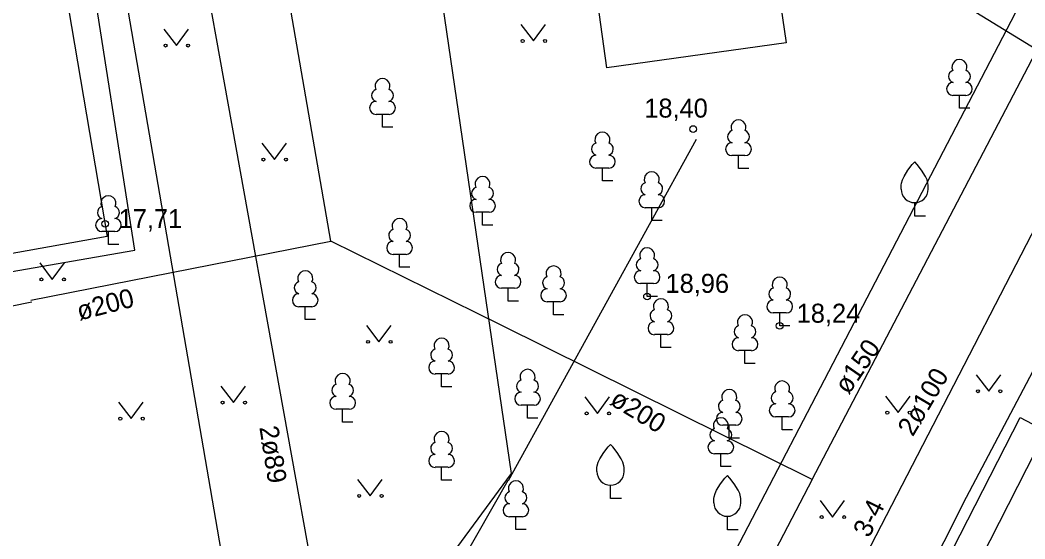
# Model space of a CAD drawing. Extents: x 713540 to 713867, y 6589774 to 6590061.
# Drawn here: x 713700.77 to 713737.83, y 6589997.46 to 6590016.58 of the extents above; entities that cross this region are included whole.
import ezdxf

# ---------------------------------------------------------------- set-up
doc = ezdxf.new("R2010")
doc.units = 0
for name, color, linetype in [('AED', 7, 'Continuous'), ('HALJASTUS', 7, 'Continuous'), ('HOONE', 7, 'Continuous'), ('HOONEDET', 7, 'Continuous'), ('KORGUS', 7, 'Continuous'), ('MPKAABEL', 7, 'Continuous'), ('PUU', 7, 'Continuous'), ('TEE', 7, 'Continuous'), ('TORU NR', 7, 'Continuous'), ('TTRASS', 7, 'Continuous'), ('Слой 1', 7, 'Continuous')]:
    doc.layers.add(name, color=color, linetype=linetype)

msp = doc.modelspace()

# ---------------------------------------------------------------- linework, layer by layer
at = {"layer": 'AED'}
for points in [[(713718.79, 6589999.61), (713725.72, 6590012.19)], [(713713.6, 6589990.54), (713718.78, 6589999.62)]]:
    msp.add_lwpolyline(points, dxfattribs=at)
at = {"layer": 'HALJASTUS'}
for p, q in [((713706.077, 6590016.247), (713706.54, 6590015.64)), ((713706.54, 6590015.64), (713706.986, 6590016.247)), ((713719.247, 6590016.417), (713719.71, 6590015.81)), ((713719.71, 6590015.81), (713720.156, 6590016.417)), ((713709.687, 6590012.047), (713710.15, 6590011.44)), ((713710.15, 6590011.44), (713710.596, 6590012.047)), ((713701.497, 6590007.627), (713701.96, 6590007.02)), ((713701.96, 6590007.02), (713702.406, 6590007.627)), ((713713.547, 6590005.327), (713714.01, 6590004.72)), ((713714.01, 6590004.72), (713714.456, 6590005.327)), ((713736.037, 6590003.507), (713736.5, 6590002.9)), ((713736.5, 6590002.9), (713736.946, 6590003.507)), ((713708.177, 6590003.087), (713708.64, 6590002.48)), ((713708.64, 6590002.48), (713709.086, 6590003.087)), ((713721.607, 6590002.687), (713722.07, 6590002.08)), ((713722.07, 6590002.08), (713722.516, 6590002.687)), ((713732.697, 6590002.717), (713733.16, 6590002.11)), ((713733.16, 6590002.11), (713733.606, 6590002.717)), ((713704.407, 6590002.497), (713704.87, 6590001.89)), ((713704.87, 6590001.89), (713705.316, 6590002.497)), ((713713.217, 6589999.647), (713713.68, 6589999.04)), ((713713.68, 6589999.04), (713714.126, 6589999.647)), ((713730.277, 6589998.867), (713730.74, 6589998.26)), ((713730.74, 6589998.26), (713731.186, 6589998.867))]:
    msp.add_line(p, q, dxfattribs=at)
for centre in [(713719.309, 6590015.81), (713720.138, 6590015.81), (713706.139, 6590015.64), (713706.968, 6590015.64), (713709.749, 6590011.44), (713710.578, 6590011.44), (713701.559, 6590007.02), (713702.388, 6590007.02), (713713.609, 6590004.72), (713714.438, 6590004.72), (713736.099, 6590002.9), (713736.928, 6590002.9), (713708.239, 6590002.48), (713709.068, 6590002.48), (713732.759, 6590002.11), (713733.588, 6590002.11), (713704.469, 6590001.89), (713705.298, 6590001.89), (713721.669, 6590002.08), (713722.498, 6590002.08), (713713.279, 6589999.04), (713714.108, 6589999.04), (713730.339, 6589998.26), (713731.168, 6589998.26)]:
    msp.add_circle(centre, 0.055, dxfattribs=at)
at = {"layer": 'HOONE'}
for points in [[(713729.99, 6589999.65), (713748.41, 6590034.82)], [(713720.1, 6590031.52), (713727.7, 6590032.58), (713727.97, 6590030.62), (713726.86, 6590030.46), (713729.03, 6590015.74), (713722.42, 6590014.82), (713720.1, 6590031.52)], [(713703.989, 6590008.604), (713688.188, 6590005.782), (713684.27, 6590028.353), (713700.164, 6590031.112), (713703.989, 6590008.604)], [(713712.23, 6590008.43), (713710.17, 6590020.36)], [(713701.173, 6590006.258), (713712.23, 6590008.43)], [(713718.52, 6590005.34), (713712.23, 6590008.43)], [(713688.31, 6590003.572), (713701.203, 6590006.196)], [(713729.99, 6589999.65), (713718.52, 6590005.34)], [(713748.594, 6589995.354), (713738.24, 6590000.71), (713731.11, 6589986.72), (713741.204, 6589981.346), (713744.152, 6589986.933), (713744.399, 6589986.803), (713745.932, 6589989.695), (713745.679, 6589989.828), (713748.594, 6589995.354)], [(713729.99, 6589999.65), (713726.52, 6589993), (713721.37, 6589983.38), (713731.962, 6589977.615), (713740.57, 6589972.93), (713758.149, 6589963.196)]]:
    msp.add_lwpolyline(points, dxfattribs=at)
at = {"layer": 'HOONEDET'}
for points in [[(713702.7, 6590022.49), (713701.04, 6590031.975), (713683.46, 6590028.923), (713687.599, 6590005.08), (713705.008, 6590008.102), (713703.29, 6590019.02)], [(713745.35, 6589987.248), (713741.618, 6589979.947), (713729.646, 6589986.262), (713737.66, 6590001.929), (713749.627, 6589995.616), (713745.981, 6589988.482)]]:
    msp.add_lwpolyline(points, dxfattribs=at)
at = {"layer": 'KORGUS'}
for centre in [(713725.6, 6590012.56), (713703.91, 6590009.07), (713723.9, 6590006.39), (713728.79, 6590005.31)]:
    msp.add_circle(centre, 0.125, dxfattribs=at)
at = {"layer": 'MPKAABEL'}
for points in [[(713734.86, 6589982.939), (713729.11, 6589985.97), (713735.68, 6589998.99), (713741.04, 6590009.14), (713752.51, 6590029.86)], [(713704.5, 6590018.38), (713709.27, 6589990.68), (713710.29, 6589985.09), (713712.24, 6589973.45), (713708.71, 6589972.77)]]:
    msp.add_lwpolyline(points, dxfattribs=at)
at = {"layer": 'PUU'}
for p, q in [((713735.66, 6590013.805), (713735.18, 6590013.805)), ((713735.42, 6590013.33), (713735.42, 6590013.805)), ((713735.8, 6590013.33), (713735.42, 6590013.33)), ((713714.38, 6590013.105), (713713.9, 6590013.105)), ((713714.14, 6590012.63), (713714.14, 6590013.105)), ((713714.52, 6590012.63), (713714.14, 6590012.63)), ((713727.51, 6590011.585), (713727.03, 6590011.585)), ((713727.27, 6590011.11), (713727.27, 6590011.585)), ((713722.49, 6590011.125), (713722.01, 6590011.125)), ((713722.25, 6590010.65), (713722.25, 6590011.125)), ((713727.65, 6590011.11), (713727.27, 6590011.11)), ((713722.63, 6590010.65), (713722.25, 6590010.65)), ((713724.31, 6590009.665), (713723.83, 6590009.665)), ((713724.07, 6590009.19), (713724.07, 6590009.665)), ((713733.77, 6590009.35), (713733.77, 6590009.85)), ((713718.07, 6590009.495), (713717.59, 6590009.495)), ((713717.83, 6590009.02), (713717.83, 6590009.495)), ((713724.45, 6590009.19), (713724.07, 6590009.19)), ((713734.17, 6590009.35), (713733.77, 6590009.35)), ((713718.21, 6590009.02), (713717.83, 6590009.02)), ((713704.27, 6590008.785), (713703.79, 6590008.785)), ((713704.03, 6590008.31), (713704.03, 6590008.785)), ((713704.41, 6590008.31), (713704.03, 6590008.31)), ((713715.01, 6590007.945), (713714.53, 6590007.945)), ((713714.77, 6590007.47), (713714.77, 6590007.945)), ((713715.15, 6590007.47), (713714.77, 6590007.47)), ((713719.01, 6590006.695), (713718.53, 6590006.695)), ((713718.77, 6590006.22), (713718.77, 6590006.695)), ((713724.14, 6590006.865), (713723.66, 6590006.865)), ((713723.9, 6590006.39), (713723.9, 6590006.865)), ((713724.28, 6590006.39), (713723.9, 6590006.39)), ((713711.53, 6590006.015), (713711.05, 6590006.015)), ((713711.29, 6590005.54), (713711.29, 6590006.015)), ((713719.15, 6590006.22), (713718.77, 6590006.22)), ((713720.69, 6590006.195), (713720.21, 6590006.195)), ((713720.45, 6590005.72), (713720.45, 6590006.195)), ((713711.67, 6590005.54), (713711.29, 6590005.54)), ((713720.83, 6590005.72), (713720.45, 6590005.72)), ((713729.03, 6590005.785), (713728.55, 6590005.785)), ((713728.79, 6590005.31), (713728.79, 6590005.785)), ((713729.17, 6590005.31), (713728.79, 6590005.31)), ((713724.65, 6590004.985), (713724.17, 6590004.985)), ((713724.41, 6590004.51), (713724.41, 6590004.985)), ((713724.79, 6590004.51), (713724.41, 6590004.51)), ((713727.75, 6590004.395), (713727.27, 6590004.395)), ((713727.51, 6590003.92), (713727.51, 6590004.395)), ((713727.89, 6590003.92), (713727.51, 6590003.92)), ((713716.56, 6590003.535), (713716.08, 6590003.535)), ((713716.32, 6590003.06), (713716.32, 6590003.535)), ((713716.7, 6590003.06), (713716.32, 6590003.06)), ((713712.91, 6590002.235), (713712.43, 6590002.235)), ((713712.67, 6590001.76), (713712.67, 6590002.235)), ((713719.73, 6590002.385), (713719.25, 6590002.385)), ((713719.49, 6590001.91), (713719.49, 6590002.385)), ((713719.87, 6590001.91), (713719.49, 6590001.91)), ((713729.12, 6590001.955), (713728.64, 6590001.955)), ((713728.88, 6590001.48), (713728.88, 6590001.955)), ((713713.05, 6590001.76), (713712.67, 6590001.76)), ((713727.17, 6590001.645), (713726.69, 6590001.645)), ((713726.93, 6590001.17), (713726.93, 6590001.645)), ((713729.26, 6590001.48), (713728.88, 6590001.48)), ((713727.31, 6590001.17), (713726.93, 6590001.17)), ((713726.86, 6590000.595), (713726.38, 6590000.595)), ((713726.62, 6590000.12), (713726.62, 6590000.595)), ((713716.56, 6590000.095), (713716.08, 6590000.095)), ((713716.32, 6589999.62), (713716.32, 6590000.095)), ((713727, 6590000.12), (713726.62, 6590000.12)), ((713716.7, 6589999.62), (713716.32, 6589999.62)), ((713722.55, 6589998.94), (713722.55, 6589999.44)), ((713722.95, 6589998.94), (713722.55, 6589998.94)), ((713719.3, 6589998.275), (713718.82, 6589998.275)), ((713719.06, 6589997.8), (713719.06, 6589998.275)), ((713726.86, 6589997.79), (713726.86, 6589998.29)), ((713719.44, 6589997.8), (713719.06, 6589997.8)), ((713727.26, 6589997.79), (713726.86, 6589997.79))]:
    msp.add_line(p, q, dxfattribs=at)
for points in [[(713733.27, 6590010.35), (713733.27, 6590010.5), (713733.28, 6590010.565), (713733.315, 6590010.695), (713733.375, 6590010.815), (713733.52, 6590011.05), (713733.68, 6590011.255), (713733.77, 6590011.35)], [(713734.27, 6590010.35), (713734.27, 6590010.5), (713734.26, 6590010.565), (713734.225, 6590010.695), (713734.165, 6590010.815), (713734.02, 6590011.05), (713733.86, 6590011.255), (713733.77, 6590011.35)], [(713722.05, 6589999.94), (713722.05, 6590000.09), (713722.06, 6590000.155), (713722.095, 6590000.285), (713722.155, 6590000.405), (713722.3, 6590000.64), (713722.46, 6590000.845), (713722.55, 6590000.94)], [(713723.05, 6589999.94), (713723.05, 6590000.09), (713723.04, 6590000.155), (713723.005, 6590000.285), (713722.945, 6590000.405), (713722.8, 6590000.64), (713722.64, 6590000.845), (713722.55, 6590000.94)], [(713726.36, 6589998.79), (713726.36, 6589998.94), (713726.37, 6589999.005), (713726.405, 6589999.135), (713726.465, 6589999.255), (713726.61, 6589999.49), (713726.77, 6589999.695), (713726.86, 6589999.79)], [(713727.36, 6589998.79), (713727.36, 6589998.94), (713727.35, 6589999.005), (713727.315, 6589999.135), (713727.255, 6589999.255), (713727.11, 6589999.49), (713726.95, 6589999.695), (713726.86, 6589999.79)]]:
    msp.add_lwpolyline(points, dxfattribs=at)
for centre, radius, start, end in [((713735.42, 6590014.85), 0.277, 332.5799, 207.4201), ((713714.14, 6590014.15), 0.277, 332.5799, 207.4201), ((713735.25, 6590014.503), 0.233, 109.0217, 253.1415), ((713735.59, 6590014.503), 0.233, 286.8508, 70.9859), ((713713.97, 6590013.803), 0.233, 109.0217, 253.1415), ((713714.31, 6590013.803), 0.233, 286.8508, 70.9859), ((713735.183, 6590014.042), 0.238, 90.0016, 269.3953), ((713735.657, 6590014.042), 0.238, 270.6047, 89.9984), ((713713.903, 6590013.342), 0.238, 90.0016, 269.3953), ((713714.377, 6590013.342), 0.238, 270.6047, 89.9984), ((713727.27, 6590012.63), 0.277, 332.5799, 207.4201), ((713722.25, 6590012.17), 0.277, 332.5799, 207.4201), ((713727.1, 6590012.283), 0.233, 109.0217, 253.1415), ((713727.44, 6590012.283), 0.233, 286.8508, 70.9859), ((713722.08, 6590011.823), 0.233, 109.0217, 253.1415), ((713722.42, 6590011.823), 0.233, 286.8508, 70.9859), ((713727.033, 6590011.822), 0.238, 90.0016, 269.3953), ((713727.507, 6590011.822), 0.238, 270.6047, 89.9984), ((713722.013, 6590011.362), 0.238, 90.0016, 269.3953), ((713722.487, 6590011.362), 0.238, 270.6047, 89.9984), ((713717.83, 6590010.54), 0.277, 332.5799, 207.4201), ((713724.07, 6590010.71), 0.277, 332.5799, 207.4201), ((713717.66, 6590010.193), 0.233, 109.0217, 253.1415), ((713718, 6590010.193), 0.233, 286.8508, 70.9859), ((713723.9, 6590010.363), 0.233, 109.0217, 253.1415), ((713724.24, 6590010.363), 0.233, 286.8508, 70.9859), ((713733.77, 6590010.35), 0.5, 180, 0), ((713704.03, 6590009.83), 0.277, 332.5799, 207.4201), ((713717.593, 6590009.732), 0.238, 90.0016, 269.3953), ((713718.067, 6590009.732), 0.238, 270.6047, 89.9984), ((713723.833, 6590009.902), 0.238, 90.0016, 269.3953), ((713724.307, 6590009.902), 0.238, 270.6047, 89.9984), ((713703.86, 6590009.483), 0.233, 109.0217, 253.1415), ((713704.2, 6590009.483), 0.233, 286.8508, 70.9859), ((713703.793, 6590009.022), 0.238, 90.0016, 269.3953), ((713704.267, 6590009.022), 0.238, 270.6047, 89.9984), ((713714.77, 6590008.99), 0.277, 332.5799, 207.4201), ((713714.6, 6590008.643), 0.233, 109.0217, 253.1415), ((713714.94, 6590008.643), 0.233, 286.8508, 70.9859), ((713714.533, 6590008.182), 0.238, 90.0016, 269.3953), ((713715.007, 6590008.182), 0.238, 270.6047, 89.9984), ((713723.9, 6590007.91), 0.277, 332.5799, 207.4201), ((713718.77, 6590007.74), 0.277, 332.5799, 207.4201), ((713723.73, 6590007.563), 0.233, 109.0217, 253.1415), ((713724.07, 6590007.563), 0.233, 286.8508, 70.9859), ((713711.29, 6590007.06), 0.277, 332.5799, 207.4201), ((713718.6, 6590007.393), 0.233, 109.0217, 253.1415), ((713718.94, 6590007.393), 0.233, 286.8508, 70.9859), ((713720.45, 6590007.24), 0.277, 332.5799, 207.4201), ((713723.663, 6590007.102), 0.238, 90.0016, 269.3953), ((713724.137, 6590007.102), 0.238, 270.6047, 89.9984), ((713718.533, 6590006.932), 0.238, 90.0016, 269.3953), ((713719.007, 6590006.932), 0.238, 270.6047, 89.9984), ((713720.28, 6590006.893), 0.233, 109.0217, 253.1415), ((713720.62, 6590006.893), 0.233, 286.8508, 70.9859), ((713728.79, 6590006.83), 0.277, 332.5799, 207.4201), ((713711.12, 6590006.713), 0.233, 109.0217, 253.1415), ((713711.46, 6590006.713), 0.233, 286.8508, 70.9859), ((713720.213, 6590006.432), 0.238, 90.0016, 269.3953), ((713720.687, 6590006.432), 0.238, 270.6047, 89.9984), ((713728.62, 6590006.483), 0.233, 109.0217, 253.1415), ((713728.96, 6590006.483), 0.233, 286.8508, 70.9859), ((713711.053, 6590006.252), 0.238, 90.0016, 269.3953), ((713711.527, 6590006.252), 0.238, 270.6047, 89.9984), ((713724.41, 6590006.03), 0.277, 332.5799, 207.4201), ((713728.553, 6590006.022), 0.238, 90.0016, 269.3953), ((713729.027, 6590006.022), 0.238, 270.6047, 89.9984), ((713724.24, 6590005.683), 0.233, 109.0217, 253.1415), ((713724.58, 6590005.683), 0.233, 286.8508, 70.9859), ((713727.51, 6590005.44), 0.277, 332.5799, 207.4201), ((713724.173, 6590005.222), 0.238, 90.0016, 269.3953), ((713724.647, 6590005.222), 0.238, 270.6047, 89.9984), ((713727.34, 6590005.093), 0.233, 109.0217, 253.1415), ((713727.68, 6590005.093), 0.233, 286.8508, 70.9859), ((713716.32, 6590004.58), 0.277, 332.5799, 207.4201), ((713727.273, 6590004.632), 0.238, 90.0016, 269.3953), ((713727.747, 6590004.632), 0.238, 270.6047, 89.9984), ((713716.15, 6590004.233), 0.233, 109.0217, 253.1415), ((713716.49, 6590004.233), 0.233, 286.8508, 70.9859), ((713716.083, 6590003.772), 0.238, 90.0016, 269.3953), ((713716.557, 6590003.772), 0.238, 270.6047, 89.9984), ((713719.49, 6590003.43), 0.277, 332.5799, 207.4201), ((713712.67, 6590003.28), 0.277, 332.5799, 207.4201), ((713719.32, 6590003.083), 0.233, 109.0217, 253.1415), ((713719.66, 6590003.083), 0.233, 286.8508, 70.9859), ((713728.88, 6590003), 0.277, 332.5799, 207.4201), ((713712.5, 6590002.933), 0.233, 109.0217, 253.1415), ((713712.84, 6590002.933), 0.233, 286.8508, 70.9859), ((713726.93, 6590002.69), 0.277, 332.5799, 207.4201), ((713712.433, 6590002.472), 0.238, 90.0016, 269.3953), ((713712.907, 6590002.472), 0.238, 270.6047, 89.9984), ((713719.253, 6590002.622), 0.238, 90.0016, 269.3953), ((713719.727, 6590002.622), 0.238, 270.6047, 89.9984), ((713726.76, 6590002.343), 0.233, 109.0217, 253.1415), ((713727.1, 6590002.343), 0.233, 286.8508, 70.9859), ((713728.71, 6590002.653), 0.233, 109.0217, 253.1415), ((713729.05, 6590002.653), 0.233, 286.8508, 70.9859), ((713728.643, 6590002.192), 0.238, 90.0016, 269.3953), ((713729.117, 6590002.192), 0.238, 270.6047, 89.9984), ((713726.62, 6590001.64), 0.277, 332.5799, 207.4201), ((713726.693, 6590001.882), 0.238, 90.0016, 269.3953), ((713727.167, 6590001.882), 0.238, 270.6047, 89.9984), ((713716.32, 6590001.14), 0.277, 332.5799, 207.4201), ((713726.45, 6590001.293), 0.233, 109.0217, 253.1415), ((713726.79, 6590001.293), 0.233, 286.8508, 70.9859), ((713726.383, 6590000.832), 0.238, 90.0016, 269.3953), ((713726.857, 6590000.832), 0.238, 270.6047, 89.9984), ((713716.15, 6590000.793), 0.233, 109.0217, 253.1415), ((713716.49, 6590000.793), 0.233, 286.8508, 70.9859), ((713716.083, 6590000.332), 0.238, 90.0016, 269.3953), ((713716.557, 6590000.332), 0.238, 270.6047, 89.9984), ((713722.55, 6589999.94), 0.5, 180, 0), ((713719.06, 6589999.32), 0.277, 332.5799, 207.4201), ((713718.89, 6589998.973), 0.233, 109.0217, 253.1415), ((713719.23, 6589998.973), 0.233, 286.8508, 70.9859), ((713718.823, 6589998.512), 0.238, 90.0016, 269.3953), ((713719.297, 6589998.512), 0.238, 270.6047, 89.9984), ((713726.86, 6589998.79), 0.5, 180, 0)]:
    msp.add_arc(centre, radius, start, end, dxfattribs=at)
at = {"layer": 'TEE'}
msp.add_lwpolyline([(713750.927, 6590008.03), (713744.522, 6590011.657), (713734.435, 6590017.847), (713736.903, 6590022.368), (713743.125, 6590024.07), (713753.784, 6590044.184), (713757.249, 6590042.712), (713751.718, 6590032.993), (713753.469, 6590031.801), (713752.46, 6590029.762), (713751.314, 6590029.769), (713746.538, 6590021.024), (713746.409, 6590019.015), (713747.208, 6590017.314), (713749.179, 6590014.931), (713751.617, 6590012.967), (713761.092, 6590007.257)], dxfattribs=at)
at = {"layer": 'TTRASS'}
for points in [[(713750, 6590030.71), (713740.74, 6590013.84), (713731.96, 6589996.83)], [(713719.19, 6589990.41), (713711.96, 6589994.04), (713707.13, 6590020.81), (713707.3, 6590021.94)]]:
    msp.add_lwpolyline(points, dxfattribs=at)
at = {"layer": 'Слой 1'}
for points in [[(713713.11, 6590039.08), (713713.69, 6590035.37), (713718.88, 6589999.87), (713712.56, 6589991.28), (713713.13, 6589989.8), (713701.84, 6589988.96), (713702.78, 6589983.59), (713689.74, 6589981), (713681.15, 6590033.42)], [(713738.74, 6590019.27), (713761.62, 6590006.68), (713742.5, 6589970.55), (713719.65, 6589982.59)]]:
    msp.add_lwpolyline(points, close=True, dxfattribs=at)

# ---------------------------------------------------------------- texts
at = {"layer": 'KORGUS'}
for s, p in [('18,40', (713723.796, 6590012.985)), ('17,71', (713704.407, 6590008.91)), ('18,96', (713724.58, 6590006.525)), ('18,24', (713729.418, 6590005.425))]:
    msp.add_text(s, height=0.7, dxfattribs=at).set_placement(p)
at = {"layer": 'TORU NR'}
for s, rotation, p in [('ø200', 14.3493, (713702.963, 6590005.501)), ('ø150', 55.3981, (713731.328, 6590002.745)), ('2ø100', 59.3381, (713733.699, 6590001.197)), ('ø200', 328.6865, (713722.485, 6590002.435)), ('2ø89', 279.0017, (713709.596, 6590001.572)), ('3-4', 63.8752, (713732.09, 6589997.466))]:
    msp.add_text(s, height=0.7, rotation=rotation, dxfattribs=at).set_placement(p)

doc.saveas('drawing.dxf')
